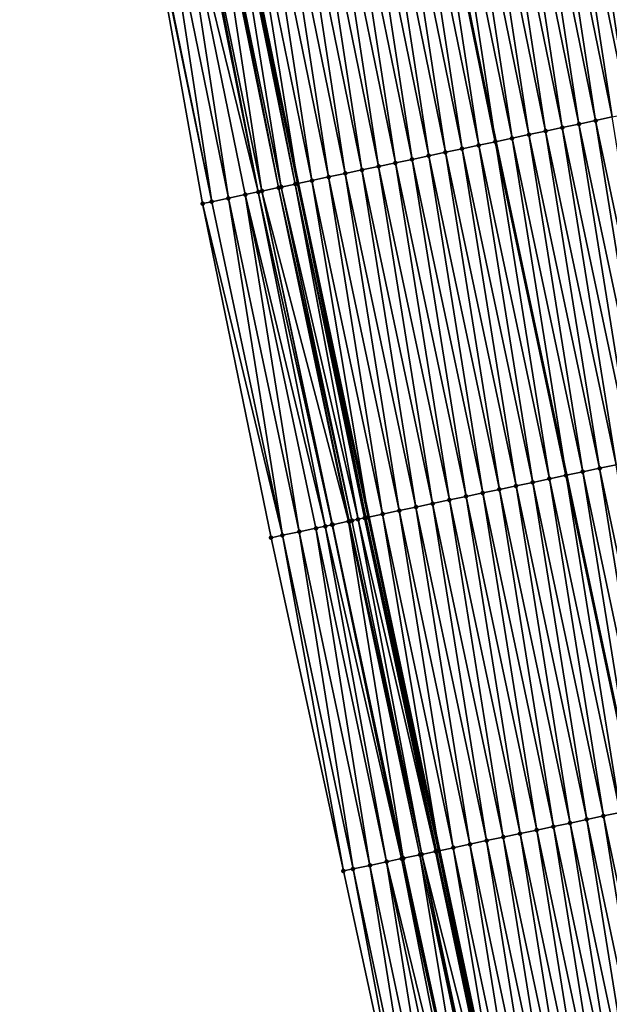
# Model space of a CAD drawing. Header units: feet. Extents: x 2010743 to 2022806, y 818705 to 837694.
# Tile 260 of 531: x 2011586 to 2011621, y 827091 to 827148. Entities that reach past the tile are written whole.
import ezdxf

# ---------------------------------------------------------------- set-up
doc = ezdxf.new("R2010")
doc.units = ezdxf.units.FT
doc.header["$MEASUREMENT"] = 0
for name, color, linetype, lineweight in [('EP_Travel Lane', 172, 'Continuous', 53), ('Road Shots', 141, 'Continuous', 100), ('STRIPING', 60, 'Continuous', 53)]:
    doc.layers.add(name, color=color, linetype=linetype, lineweight=lineweight)
doc.layers.add('I-77-MM17-21_NB-Surface-Border', color=7, linetype='Continuous')
doc.layers.add('I-77-MM17-21_NB-Surface-TIN', color=7, linetype='Continuous')

msp = doc.modelspace()

# ---------------------------------------------------------------- linework, layer by layer
at = {"layer": 'EP_Travel Lane'}
msp.add_polyline3d([(2011590.699, 827197.787, 308.857), (2011594.501, 827178.152, 308.927), (2011598.303, 827158.517, 309.03), (2011602.36, 827138.688, 309.163), (2011606.503, 827119.122, 309.254), (2011610.647, 827099.556, 309.327), (2011614.791, 827079.99, 309.429), (2011619.12, 827060.286, 309.511), (2011623.511, 827040.774, 309.605), (2011627.903, 827021.262, 309.704), (2011632.294, 827001.751, 309.817), (2011636.887, 826982.094, 309.949)], dxfattribs=at)
at = {"layer": 'I-77-MM17-21_NB-Surface-Border', "color": 3, "linetype": 'Continuous', "lineweight": -3}
msp.add_polyline3d([(2011631.301, 826980.758, 310.149), (2011627.126, 827000.589, 310.004), (2011622.495, 827020.046, 309.922), (2011617.872, 827039.506, 309.841), (2011613.579, 827059.04, 309.745), (2011609.284, 827078.825, 309.672), (2011605.03, 827098.367, 309.588), (2011600.798, 827117.914, 309.5), (2011596.779, 827137.507, 309.381), (2011593.201, 827157.53, 309.212), (2011589.723, 827177.227, 309.091), (2011586.054, 827196.888, 309.034)], dxfattribs=at)
at = {"layer": 'I-77-MM17-21_NB-Surface-TIN', "color": 128, "linetype": 'Continuous', "lineweight": -3}
for points in [[(2011623.732, 827143.211, 308.347), (2011620.736, 827162.858, 308.23), (2011619.754, 827162.668, 308.263)], [(2011620.797, 827142.59, 308.449), (2011617.79, 827162.288, 308.329), (2011616.809, 827162.098, 308.364)], [(2011621.776, 827142.797, 308.415), (2011618.772, 827162.478, 308.293), (2011617.79, 827162.288, 308.329)], [(2011620.797, 827142.59, 308.449), (2011621.776, 827142.797, 308.415), (2011617.79, 827162.288, 308.329)], [(2011622.754, 827143.004, 308.379), (2011619.754, 827162.668, 308.263), (2011618.772, 827162.478, 308.293)], [(2011621.776, 827142.797, 308.415), (2011622.754, 827143.004, 308.379), (2011618.772, 827162.478, 308.293)], [(2011622.754, 827143.004, 308.379), (2011623.732, 827143.211, 308.347), (2011619.754, 827162.668, 308.263)], [(2011617.862, 827141.968, 308.563), (2011614.845, 827161.718, 308.433), (2011613.863, 827161.528, 308.466)], [(2011618.841, 827142.175, 308.527), (2011615.827, 827161.908, 308.403), (2011614.845, 827161.718, 308.433)], [(2011617.862, 827141.968, 308.563), (2011618.841, 827142.175, 308.527), (2011614.845, 827161.718, 308.433)], [(2011619.819, 827142.382, 308.492), (2011616.809, 827162.098, 308.364), (2011615.827, 827161.908, 308.403)], [(2011618.841, 827142.175, 308.527), (2011619.819, 827142.382, 308.492), (2011615.827, 827161.908, 308.403)], [(2011619.819, 827142.382, 308.492), (2011620.797, 827142.59, 308.449), (2011616.809, 827162.098, 308.364)], [(2011614.927, 827141.347, 308.695), (2011611.9, 827161.148, 308.543), (2011610.918, 827160.958, 308.59)], [(2011615.906, 827141.554, 308.646), (2011612.882, 827161.338, 308.504), (2011611.9, 827161.148, 308.543)], [(2011614.927, 827141.347, 308.695), (2011615.906, 827141.554, 308.646), (2011611.9, 827161.148, 308.543)], [(2011616.884, 827141.761, 308.604), (2011613.863, 827161.528, 308.466), (2011612.882, 827161.338, 308.504)], [(2011615.906, 827141.554, 308.646), (2011616.884, 827141.761, 308.604), (2011612.882, 827161.338, 308.504)], [(2011616.884, 827141.761, 308.604), (2011617.862, 827141.968, 308.563), (2011613.863, 827161.528, 308.466)], [(2011611.992, 827140.726, 308.8), (2011608.954, 827160.578, 308.656), (2011607.973, 827160.388, 308.687)], [(2011612.971, 827140.933, 308.765), (2011609.936, 827160.768, 308.62), (2011608.954, 827160.578, 308.656)], [(2011611.992, 827140.726, 308.8), (2011612.971, 827140.933, 308.765), (2011608.954, 827160.578, 308.656)], [(2011610.918, 827160.958, 308.59), (2011609.936, 827160.768, 308.62), (2011613.949, 827141.14, 308.727)], [(2011612.971, 827140.933, 308.765), (2011613.949, 827141.14, 308.727), (2011609.936, 827160.768, 308.62)], [(2011614.927, 827141.347, 308.695), (2011610.918, 827160.958, 308.59), (2011613.949, 827141.14, 308.727)], [(2011608.079, 827139.898, 308.95), (2011605.027, 827159.818, 308.795), (2011604.045, 827159.628, 308.828)], [(2011609.057, 827140.105, 308.914), (2011606.009, 827160.008, 308.76), (2011605.027, 827159.818, 308.795)], [(2011608.079, 827139.898, 308.95), (2011609.057, 827140.105, 308.914), (2011605.027, 827159.818, 308.795)], [(2011610.036, 827140.312, 308.878), (2011606.991, 827160.198, 308.725), (2011606.009, 827160.008, 308.76)], [(2011609.057, 827140.105, 308.914), (2011610.036, 827140.312, 308.878), (2011606.009, 827160.008, 308.76)], [(2011611.014, 827140.519, 308.84), (2011607.973, 827160.388, 308.687), (2011606.991, 827160.198, 308.725)], [(2011610.036, 827140.312, 308.878), (2011611.014, 827140.519, 308.84), (2011606.991, 827160.198, 308.725)], [(2011611.014, 827140.519, 308.84), (2011611.992, 827140.726, 308.8), (2011607.973, 827160.388, 308.687)], [(2011605.144, 827139.277, 309.065), (2011602.082, 827159.248, 308.896), (2011601.1, 827159.058, 308.931)], [(2011606.122, 827139.484, 309.023), (2011603.064, 827159.438, 308.859), (2011602.082, 827159.248, 308.896)], [(2011605.144, 827139.277, 309.065), (2011606.122, 827139.484, 309.023), (2011602.082, 827159.248, 308.896)], [(2011607.101, 827139.691, 308.986), (2011604.045, 827159.628, 308.828), (2011603.064, 827159.438, 308.859)], [(2011606.122, 827139.484, 309.023), (2011607.101, 827139.691, 308.986), (2011603.064, 827159.438, 308.859)], [(2011607.101, 827139.691, 308.986), (2011608.079, 827139.898, 308.95), (2011604.045, 827159.628, 308.828)], [(2011599.137, 827158.678, 309.007), (2011598.303, 827158.517, 309.03), (2011602.36, 827138.688, 309.163)], [(2011603.187, 827138.863, 309.139), (2011600.118, 827158.868, 308.971), (2011599.137, 827158.678, 309.007)], [(2011603.187, 827138.863, 309.139), (2011599.137, 827158.678, 309.007), (2011602.36, 827138.688, 309.163)], [(2011604.166, 827139.07, 309.103), (2011601.1, 827159.058, 308.931), (2011600.118, 827158.868, 308.971)], [(2011603.187, 827138.863, 309.139), (2011604.166, 827139.07, 309.103), (2011600.118, 827158.868, 308.971)], [(2011604.166, 827139.07, 309.103), (2011605.144, 827139.277, 309.065), (2011601.1, 827159.058, 308.931)], [(2011600.045, 827138.198, 309.255), (2011596.058, 827158.082, 309.106), (2011595.209, 827157.918, 309.146)], [(2011600.045, 827138.198, 309.255), (2011596.191, 827158.108, 309.099), (2011596.058, 827158.082, 309.106)], [(2011600.252, 827138.242, 309.241), (2011597.173, 827158.298, 309.065), (2011596.191, 827158.108, 309.099)], [(2011600.045, 827138.198, 309.255), (2011600.252, 827138.242, 309.241), (2011596.191, 827158.108, 309.099)], [(2011601.231, 827138.449, 309.21), (2011597.323, 827158.327, 309.063), (2011597.173, 827158.298, 309.065)], [(2011600.252, 827138.242, 309.241), (2011601.231, 827138.449, 309.21), (2011597.173, 827158.298, 309.065)], [(2011601.392, 827138.483, 309.211), (2011598.155, 827158.488, 309.035), (2011597.323, 827158.327, 309.063)], [(2011601.231, 827138.449, 309.21), (2011601.392, 827138.483, 309.211), (2011597.323, 827158.327, 309.063)], [(2011602.209, 827138.656, 309.167), (2011598.303, 827158.517, 309.03), (2011598.155, 827158.488, 309.035)], [(2011601.392, 827138.483, 309.211), (2011602.209, 827138.656, 309.167), (2011598.155, 827158.488, 309.035)], [(2011602.209, 827138.656, 309.167), (2011602.36, 827138.688, 309.163), (2011598.303, 827158.517, 309.03)], [(2011597.317, 827137.62, 309.362), (2011593.246, 827157.538, 309.21), (2011593.201, 827157.53, 309.212)], [(2011597.317, 827137.62, 309.362), (2011593.201, 827157.53, 309.212), (2011596.779, 827137.507, 309.381)], [(2011597.317, 827137.62, 309.362), (2011594.228, 827157.728, 309.175), (2011593.246, 827157.538, 309.21)], [(2011598.296, 827137.827, 309.322), (2011595.209, 827157.918, 309.146), (2011594.228, 827157.728, 309.175)], [(2011597.317, 827137.62, 309.362), (2011598.296, 827137.827, 309.322), (2011594.228, 827157.728, 309.175)], [(2011598.296, 827137.827, 309.322), (2011599.274, 827138.035, 309.292), (2011595.209, 827157.918, 309.146)], [(2011599.274, 827138.035, 309.292), (2011600.045, 827138.198, 309.255), (2011595.209, 827157.918, 309.146)], [(2011623.963, 827122.817, 308.594), (2011620.797, 827142.59, 308.449), (2011619.819, 827142.382, 308.492)], [(2011621.028, 827122.196, 308.701), (2011617.862, 827141.968, 308.563), (2011616.884, 827141.761, 308.604)], [(2011622.006, 827122.403, 308.661), (2011618.841, 827142.175, 308.527), (2011617.862, 827141.968, 308.563)], [(2011621.028, 827122.196, 308.701), (2011622.006, 827122.403, 308.661), (2011617.862, 827141.968, 308.563)], [(2011622.985, 827122.61, 308.626), (2011619.819, 827142.382, 308.492), (2011618.841, 827142.175, 308.527)], [(2011622.006, 827122.403, 308.661), (2011622.985, 827122.61, 308.626), (2011618.841, 827142.175, 308.527)], [(2011622.985, 827122.61, 308.626), (2011623.963, 827122.817, 308.594), (2011619.819, 827142.382, 308.492)], [(2011614.927, 827141.347, 308.695), (2011613.949, 827141.14, 308.727), (2011618.093, 827121.575, 308.825)], [(2011619.071, 827121.782, 308.79), (2011615.906, 827141.554, 308.646), (2011614.927, 827141.347, 308.695)], [(2011619.071, 827121.782, 308.79), (2011614.927, 827141.347, 308.695), (2011618.093, 827121.575, 308.825)], [(2011620.05, 827121.989, 308.74), (2011616.884, 827141.761, 308.604), (2011615.906, 827141.554, 308.646)], [(2011619.071, 827121.782, 308.79), (2011620.05, 827121.989, 308.74), (2011615.906, 827141.554, 308.646)], [(2011620.05, 827121.989, 308.74), (2011621.028, 827122.196, 308.701), (2011616.884, 827141.761, 308.604)], [(2011616.136, 827121.16, 308.901), (2011612.971, 827140.933, 308.765), (2011611.992, 827140.726, 308.8)], [(2011617.115, 827121.367, 308.865), (2011613.949, 827141.14, 308.727), (2011612.971, 827140.933, 308.765)], [(2011616.136, 827121.16, 308.901), (2011617.115, 827121.367, 308.865), (2011612.971, 827140.933, 308.765)], [(2011617.115, 827121.367, 308.865), (2011618.093, 827121.575, 308.825), (2011613.949, 827141.14, 308.727)], [(2011613.201, 827120.539, 309.013), (2011610.036, 827140.312, 308.878), (2011609.057, 827140.105, 308.914)], [(2011614.18, 827120.746, 308.978), (2011611.014, 827140.519, 308.84), (2011610.036, 827140.312, 308.878)], [(2011613.201, 827120.539, 309.013), (2011614.18, 827120.746, 308.978), (2011610.036, 827140.312, 308.878)], [(2011615.158, 827120.953, 308.941), (2011611.992, 827140.726, 308.8), (2011611.014, 827140.519, 308.84)], [(2011614.18, 827120.746, 308.978), (2011615.158, 827120.953, 308.941), (2011611.014, 827140.519, 308.84)], [(2011615.158, 827120.953, 308.941), (2011616.136, 827121.16, 308.901), (2011611.992, 827140.726, 308.8)], [(2011610.266, 827119.918, 309.119), (2011607.101, 827139.691, 308.986), (2011606.122, 827139.484, 309.023)], [(2011611.245, 827120.125, 309.083), (2011608.079, 827139.898, 308.95), (2011607.101, 827139.691, 308.986)], [(2011610.266, 827119.918, 309.119), (2011611.245, 827120.125, 309.083), (2011607.101, 827139.691, 308.986)], [(2011612.223, 827120.332, 309.048), (2011609.057, 827140.105, 308.914), (2011608.079, 827139.898, 308.95)], [(2011611.245, 827120.125, 309.083), (2011612.223, 827120.332, 309.048), (2011608.079, 827139.898, 308.95)], [(2011612.223, 827120.332, 309.048), (2011613.201, 827120.539, 309.013), (2011609.057, 827140.105, 308.914)], [(2011607.331, 827119.297, 309.231), (2011604.166, 827139.07, 309.103), (2011603.187, 827138.863, 309.139)], [(2011608.31, 827119.504, 309.193), (2011605.144, 827139.277, 309.065), (2011604.166, 827139.07, 309.103)], [(2011607.331, 827119.297, 309.231), (2011608.31, 827119.504, 309.193), (2011604.166, 827139.07, 309.103)], [(2011609.288, 827119.711, 309.155), (2011606.122, 827139.484, 309.023), (2011605.144, 827139.277, 309.065)], [(2011608.31, 827119.504, 309.193), (2011609.288, 827119.711, 309.155), (2011605.144, 827139.277, 309.065)], [(2011609.288, 827119.711, 309.155), (2011610.266, 827119.918, 309.119), (2011606.122, 827139.484, 309.023)], [(2011605.342, 827118.876, 309.318), (2011601.231, 827138.449, 309.21), (2011600.252, 827138.242, 309.241)], [(2011605.532, 827118.916, 309.321), (2011601.392, 827138.483, 309.211), (2011601.231, 827138.449, 309.21)], [(2011605.342, 827118.876, 309.318), (2011605.375, 827118.883, 309.318), (2011601.231, 827138.449, 309.21)], [(2011605.375, 827118.883, 309.318), (2011605.532, 827118.916, 309.321), (2011601.231, 827138.449, 309.21)], [(2011605.898, 827118.994, 309.299), (2011602.209, 827138.656, 309.167), (2011601.392, 827138.483, 309.211)], [(2011605.532, 827118.916, 309.321), (2011605.898, 827118.994, 309.299), (2011601.392, 827138.483, 309.211)], [(2011606.353, 827119.09, 309.259), (2011602.36, 827138.688, 309.163), (2011602.209, 827138.656, 309.167)], [(2011605.898, 827118.994, 309.299), (2011606.273, 827119.073, 309.264), (2011602.209, 827138.656, 309.167)], [(2011606.273, 827119.073, 309.264), (2011606.353, 827119.09, 309.259), (2011602.209, 827138.656, 309.167)], [(2011603.187, 827138.863, 309.139), (2011602.36, 827138.688, 309.163), (2011606.503, 827119.122, 309.254)], [(2011606.353, 827119.09, 309.259), (2011606.503, 827119.122, 309.254), (2011602.36, 827138.688, 309.163)], [(2011607.331, 827119.297, 309.231), (2011603.187, 827138.863, 309.139), (2011606.503, 827119.122, 309.254)], [(2011602.44, 827118.262, 309.438), (2011599.274, 827138.035, 309.292), (2011598.296, 827137.827, 309.322)], [(2011603.969, 827118.585, 309.377), (2011600.045, 827138.198, 309.255), (2011599.274, 827138.035, 309.292)], [(2011602.44, 827118.262, 309.438), (2011603.418, 827118.469, 309.407), (2011599.274, 827138.035, 309.292)], [(2011603.418, 827118.469, 309.407), (2011603.969, 827118.585, 309.377), (2011599.274, 827138.035, 309.292)], [(2011604.371, 827118.67, 309.344), (2011600.252, 827138.242, 309.241), (2011600.045, 827138.198, 309.255)], [(2011603.969, 827118.585, 309.377), (2011604.371, 827118.67, 309.344), (2011600.045, 827138.198, 309.255)], [(2011604.371, 827118.67, 309.344), (2011604.396, 827118.676, 309.342), (2011600.252, 827138.242, 309.241)], [(2011604.396, 827118.676, 309.342), (2011605.342, 827118.876, 309.318), (2011600.252, 827138.242, 309.241)], [(2011601.461, 827118.055, 309.476), (2011597.317, 827137.62, 309.362), (2011596.779, 827137.507, 309.381)], [(2011601.461, 827118.055, 309.476), (2011596.779, 827137.507, 309.381), (2011600.798, 827117.914, 309.5)], [(2011601.461, 827118.055, 309.476), (2011598.296, 827137.827, 309.322), (2011597.317, 827137.62, 309.362)], [(2011601.461, 827118.055, 309.476), (2011602.44, 827118.262, 309.438), (2011598.296, 827137.827, 309.322)], [(2011619.071, 827121.782, 308.79), (2011618.093, 827121.575, 308.825), (2011622.237, 827102.009, 308.878)], [(2011623.215, 827102.216, 308.849), (2011620.05, 827121.989, 308.74), (2011619.071, 827121.782, 308.79)], [(2011623.215, 827102.216, 308.849), (2011619.071, 827121.782, 308.79), (2011622.237, 827102.009, 308.878)], [(2011624.194, 827102.423, 308.795), (2011621.028, 827122.196, 308.701), (2011620.05, 827121.989, 308.74)], [(2011623.215, 827102.216, 308.849), (2011624.194, 827102.423, 308.795), (2011620.05, 827121.989, 308.74)], [(2011619.302, 827101.388, 309.001), (2011616.136, 827121.16, 308.901), (2011615.158, 827120.953, 308.941)], [(2011620.28, 827101.595, 308.959), (2011617.115, 827121.367, 308.865), (2011616.136, 827121.16, 308.901)], [(2011619.302, 827101.388, 309.001), (2011620.28, 827101.595, 308.959), (2011616.136, 827121.16, 308.901)], [(2011621.259, 827101.802, 308.92), (2011618.093, 827121.575, 308.825), (2011617.115, 827121.367, 308.865)], [(2011620.28, 827101.595, 308.959), (2011621.259, 827101.802, 308.92), (2011617.115, 827121.367, 308.865)], [(2011621.259, 827101.802, 308.92), (2011622.237, 827102.009, 308.878), (2011618.093, 827121.575, 308.825)], [(2011617.345, 827100.973, 309.081), (2011614.18, 827120.746, 308.978), (2011613.201, 827120.539, 309.013)], [(2011618.324, 827101.18, 309.042), (2011615.158, 827120.953, 308.941), (2011614.18, 827120.746, 308.978)], [(2011617.345, 827100.973, 309.081), (2011618.324, 827101.18, 309.042), (2011614.18, 827120.746, 308.978)], [(2011618.324, 827101.18, 309.042), (2011619.302, 827101.388, 309.001), (2011615.158, 827120.953, 308.941)], [(2011614.41, 827100.352, 309.189), (2011611.245, 827120.125, 309.083), (2011610.266, 827119.918, 309.119)], [(2011615.389, 827100.559, 309.151), (2011612.223, 827120.332, 309.048), (2011611.245, 827120.125, 309.083)], [(2011614.41, 827100.352, 309.189), (2011615.389, 827100.559, 309.151), (2011611.245, 827120.125, 309.083)], [(2011616.367, 827100.766, 309.118), (2011613.201, 827120.539, 309.013), (2011612.223, 827120.332, 309.048)], [(2011615.389, 827100.559, 309.151), (2011616.367, 827100.766, 309.118), (2011612.223, 827120.332, 309.048)], [(2011616.367, 827100.766, 309.118), (2011617.345, 827100.973, 309.081), (2011613.201, 827120.539, 309.013)], [(2011611.475, 827099.731, 309.31), (2011608.31, 827119.504, 309.193), (2011607.331, 827119.297, 309.231)], [(2011612.454, 827099.938, 309.275), (2011609.288, 827119.711, 309.155), (2011608.31, 827119.504, 309.193)], [(2011611.475, 827099.731, 309.31), (2011612.454, 827099.938, 309.275), (2011608.31, 827119.504, 309.193)], [(2011613.432, 827100.145, 309.233), (2011610.266, 827119.918, 309.119), (2011609.288, 827119.711, 309.155)], [(2011612.454, 827099.938, 309.275), (2011613.432, 827100.145, 309.233), (2011609.288, 827119.711, 309.155)], [(2011613.432, 827100.145, 309.233), (2011614.41, 827100.352, 309.189), (2011610.266, 827119.918, 309.119)], [(2011608.54, 827099.11, 309.422), (2011605.342, 827118.876, 309.318), (2011604.396, 827118.676, 309.342)], [(2011609.519, 827099.317, 309.392), (2011605.375, 827118.883, 309.318), (2011605.342, 827118.876, 309.318)], [(2011608.54, 827099.11, 309.422), (2011609.519, 827099.317, 309.392), (2011605.342, 827118.876, 309.318)], [(2011609.624, 827099.339, 309.393), (2011605.532, 827118.916, 309.321), (2011605.375, 827118.883, 309.318)], [(2011609.519, 827099.317, 309.392), (2011609.624, 827099.339, 309.393), (2011605.375, 827118.883, 309.318)], [(2011609.624, 827099.339, 309.393), (2011605.898, 827118.994, 309.299), (2011605.532, 827118.916, 309.321)], [(2011610.441, 827099.512, 309.338), (2011606.273, 827119.073, 309.264), (2011605.898, 827118.994, 309.299)], [(2011609.624, 827099.339, 309.393), (2011610.441, 827099.512, 309.338), (2011605.898, 827118.994, 309.299)], [(2011610.441, 827099.512, 309.338), (2011606.353, 827119.09, 309.259), (2011606.273, 827119.073, 309.264)], [(2011610.614, 827099.549, 309.328), (2011606.503, 827119.122, 309.254), (2011606.353, 827119.09, 309.259)], [(2011610.441, 827099.512, 309.338), (2011610.497, 827099.524, 309.334), (2011606.353, 827119.09, 309.259)], [(2011610.497, 827099.524, 309.334), (2011610.614, 827099.549, 309.328), (2011606.353, 827119.09, 309.259)], [(2011607.331, 827119.297, 309.231), (2011606.503, 827119.122, 309.254), (2011610.647, 827099.556, 309.327)], [(2011610.614, 827099.549, 309.328), (2011610.647, 827099.556, 309.327), (2011606.503, 827119.122, 309.254)], [(2011611.475, 827099.731, 309.31), (2011607.331, 827119.297, 309.231), (2011610.647, 827099.556, 309.327)], [(2011605.605, 827098.489, 309.565), (2011602.44, 827118.262, 309.438), (2011601.461, 827118.055, 309.476)], [(2011606.584, 827098.696, 309.524), (2011603.418, 827118.469, 309.407), (2011602.44, 827118.262, 309.438)], [(2011605.605, 827098.489, 309.565), (2011606.584, 827098.696, 309.524), (2011602.44, 827118.262, 309.438)], [(2011607.562, 827098.903, 309.49), (2011603.969, 827118.585, 309.377), (2011603.418, 827118.469, 309.407)], [(2011606.584, 827098.696, 309.524), (2011607.562, 827098.903, 309.49), (2011603.418, 827118.469, 309.407)], [(2011608.445, 827099.09, 309.428), (2011604.371, 827118.67, 309.344), (2011603.969, 827118.585, 309.377)], [(2011607.562, 827098.903, 309.49), (2011608.445, 827099.09, 309.428), (2011603.969, 827118.585, 309.377)], [(2011608.54, 827099.11, 309.422), (2011604.396, 827118.676, 309.342), (2011604.371, 827118.67, 309.344)], [(2011608.445, 827099.09, 309.428), (2011608.54, 827099.11, 309.422), (2011604.371, 827118.67, 309.344)], [(2011605.03, 827098.367, 309.588), (2011601.461, 827118.055, 309.476), (2011600.798, 827117.914, 309.5)], [(2011605.605, 827098.489, 309.565), (2011601.461, 827118.055, 309.476), (2011605.03, 827098.367, 309.588)], [(2011623.446, 827081.822, 309.09), (2011620.28, 827101.595, 308.959), (2011619.302, 827101.388, 309.001)], [(2011624.424, 827082.029, 309.049), (2011621.259, 827101.802, 308.92), (2011620.28, 827101.595, 308.959)], [(2011623.446, 827081.822, 309.09), (2011624.424, 827082.029, 309.049), (2011620.28, 827101.595, 308.959)], [(2011620.511, 827081.201, 309.207), (2011617.345, 827100.973, 309.081), (2011616.367, 827100.766, 309.118)], [(2011621.489, 827081.408, 309.17), (2011618.324, 827101.18, 309.042), (2011617.345, 827100.973, 309.081)], [(2011620.511, 827081.201, 309.207), (2011621.489, 827081.408, 309.17), (2011617.345, 827100.973, 309.081)], [(2011622.468, 827081.615, 309.13), (2011619.302, 827101.388, 309.001), (2011618.324, 827101.18, 309.042)], [(2011621.489, 827081.408, 309.17), (2011622.468, 827081.615, 309.13), (2011618.324, 827101.18, 309.042)], [(2011622.468, 827081.615, 309.13), (2011623.446, 827081.822, 309.09), (2011619.302, 827101.388, 309.001)], [(2011617.576, 827080.58, 309.327), (2011614.41, 827100.352, 309.189), (2011613.432, 827100.145, 309.233)], [(2011618.554, 827080.787, 309.283), (2011615.389, 827100.559, 309.151), (2011614.41, 827100.352, 309.189)], [(2011617.576, 827080.58, 309.327), (2011618.554, 827080.787, 309.283), (2011614.41, 827100.352, 309.189)], [(2011619.533, 827080.994, 309.242), (2011616.367, 827100.766, 309.118), (2011615.389, 827100.559, 309.151)], [(2011618.554, 827080.787, 309.283), (2011619.533, 827080.994, 309.242), (2011615.389, 827100.559, 309.151)], [(2011619.533, 827080.994, 309.242), (2011620.511, 827081.201, 309.207), (2011616.367, 827100.766, 309.118)], [(2011615.619, 827080.165, 309.405), (2011612.454, 827099.938, 309.275), (2011611.475, 827099.731, 309.31)], [(2011616.598, 827080.373, 309.369), (2011613.432, 827100.145, 309.233), (2011612.454, 827099.938, 309.275)], [(2011615.619, 827080.165, 309.405), (2011616.598, 827080.373, 309.369), (2011612.454, 827099.938, 309.275)], [(2011616.598, 827080.373, 309.369), (2011617.576, 827080.58, 309.327), (2011613.432, 827100.145, 309.233)], [(2011612.751, 827079.558, 309.515), (2011609.519, 827099.317, 309.392), (2011608.54, 827099.11, 309.422)], [(2011613.663, 827079.751, 309.48), (2011609.624, 827099.339, 309.393), (2011609.519, 827099.317, 309.392)], [(2011612.751, 827079.558, 309.515), (2011613.663, 827079.751, 309.48), (2011609.519, 827099.317, 309.392)], [(2011614.531, 827079.935, 309.44), (2011610.441, 827099.512, 309.338), (2011609.624, 827099.339, 309.393)], [(2011613.663, 827079.751, 309.48), (2011613.778, 827079.776, 309.479), (2011609.624, 827099.339, 309.393)], [(2011613.778, 827079.776, 309.479), (2011614.531, 827079.935, 309.44), (2011609.624, 827099.339, 309.393)], [(2011614.641, 827079.958, 309.433), (2011610.497, 827099.524, 309.334), (2011610.441, 827099.512, 309.338)], [(2011614.531, 827079.935, 309.44), (2011614.641, 827079.958, 309.433), (2011610.441, 827099.512, 309.338)], [(2011614.641, 827079.958, 309.433), (2011610.614, 827099.549, 309.328), (2011610.497, 827099.524, 309.334)], [(2011610.614, 827099.549, 309.328), (2011614.791, 827079.99, 309.429), (2011610.647, 827099.556, 309.327)], [(2011614.641, 827079.958, 309.433), (2011614.791, 827079.99, 309.429), (2011610.614, 827099.549, 309.328)], [(2011611.475, 827099.731, 309.31), (2011610.647, 827099.556, 309.327), (2011614.791, 827079.99, 309.429)], [(2011615.619, 827080.165, 309.405), (2011611.475, 827099.731, 309.31), (2011614.791, 827079.99, 309.429)], [(2011609.749, 827078.923, 309.655), (2011606.584, 827098.696, 309.524), (2011605.605, 827098.489, 309.565)], [(2011610.728, 827079.13, 309.619), (2011607.562, 827098.903, 309.49), (2011606.584, 827098.696, 309.524)], [(2011609.749, 827078.923, 309.655), (2011610.728, 827079.13, 309.619), (2011606.584, 827098.696, 309.524)], [(2011612.304, 827079.464, 309.555), (2011608.445, 827099.09, 309.428), (2011607.562, 827098.903, 309.49)], [(2011610.728, 827079.13, 309.619), (2011611.706, 827079.337, 309.585), (2011607.562, 827098.903, 309.49)], [(2011611.706, 827079.337, 309.585), (2011612.304, 827079.464, 309.555), (2011607.562, 827098.903, 309.49)], [(2011612.684, 827079.544, 309.52), (2011608.54, 827099.11, 309.422), (2011608.445, 827099.09, 309.428)], [(2011612.304, 827079.464, 309.555), (2011612.684, 827079.544, 309.52), (2011608.445, 827099.09, 309.428)], [(2011612.684, 827079.544, 309.52), (2011612.751, 827079.558, 309.515), (2011608.54, 827099.11, 309.422)], [(2011609.284, 827078.825, 309.672), (2011605.605, 827098.489, 309.565), (2011605.03, 827098.367, 309.588)], [(2011609.749, 827078.923, 309.655), (2011605.605, 827098.489, 309.565), (2011609.284, 827078.825, 309.672)]]:
    msp.add_3dface(points, dxfattribs=at)
at = {"layer": 'Road Shots', "lineweight": 100}
for p in [(2011617.862, 827141.968, 308.563), (2011618.841, 827142.175, 308.527), (2011619.819, 827142.382, 308.492), (2011614.927, 827141.347, 308.695), (2011615.906, 827141.554, 308.646), (2011616.884, 827141.761, 308.604), (2011612.971, 827140.933, 308.765), (2011613.949, 827141.14, 308.727), (2011610.036, 827140.312, 308.878), (2011611.014, 827140.519, 308.84), (2011611.992, 827140.726, 308.8), (2011607.101, 827139.691, 308.986), (2011608.079, 827139.898, 308.95), (2011609.057, 827140.105, 308.914), (2011604.166, 827139.07, 309.103), (2011605.144, 827139.277, 309.065), (2011606.122, 827139.484, 309.023), (2011601.231, 827138.449, 309.21), (2011601.392, 827138.483, 309.211), (2011602.209, 827138.656, 309.167), (2011603.187, 827138.863, 309.139), (2011599.274, 827138.035, 309.292), (2011600.045, 827138.198, 309.255), (2011600.252, 827138.242, 309.241), (2011596.779, 827137.507, 309.381), (2011597.317, 827137.62, 309.362), (2011598.296, 827137.827, 309.322), (2011619.071, 827121.782, 308.79), (2011620.05, 827121.989, 308.74), (2011616.136, 827121.16, 308.901), (2011617.115, 827121.367, 308.865), (2011618.093, 827121.575, 308.825), (2011614.18, 827120.746, 308.978), (2011615.158, 827120.953, 308.941), (2011611.245, 827120.125, 309.083), (2011612.223, 827120.332, 309.048), (2011613.201, 827120.539, 309.013), (2011608.31, 827119.504, 309.193), (2011609.288, 827119.711, 309.155), (2011610.266, 827119.918, 309.119), (2011605.342, 827118.876, 309.318), (2011605.375, 827118.883, 309.318), (2011605.532, 827118.916, 309.321), (2011605.898, 827118.994, 309.299), (2011606.273, 827119.073, 309.264), (2011606.353, 827119.09, 309.259), (2011607.331, 827119.297, 309.231), (2011602.44, 827118.262, 309.438), (2011603.418, 827118.469, 309.407), (2011603.969, 827118.585, 309.377), (2011604.371, 827118.67, 309.344), (2011604.396, 827118.676, 309.342), (2011600.798, 827117.914, 309.5), (2011601.461, 827118.055, 309.476), (2011620.28, 827101.595, 308.959), (2011617.345, 827100.973, 309.081), (2011618.324, 827101.18, 309.042), (2011619.302, 827101.388, 309.001), (2011614.41, 827100.352, 309.189), (2011615.389, 827100.559, 309.151), (2011616.367, 827100.766, 309.118), (2011612.454, 827099.938, 309.275), (2011613.432, 827100.145, 309.233), (2011609.519, 827099.317, 309.392), (2011609.624, 827099.339, 309.393), (2011610.441, 827099.512, 309.338), (2011610.497, 827099.524, 309.334), (2011610.614, 827099.549, 309.328), (2011611.475, 827099.731, 309.31), (2011606.584, 827098.696, 309.524), (2011607.562, 827098.903, 309.49), (2011608.445, 827099.09, 309.428), (2011608.54, 827099.11, 309.422), (2011605.03, 827098.367, 309.588), (2011605.605, 827098.489, 309.565)]:
    msp.add_point(p, dxfattribs=at)
at = {"layer": 'STRIPING'}
msp.add_polyline3d([(2011602.332, 827200.038, 308.432), (2011606.134, 827180.403, 308.52), (2011609.936, 827160.768, 308.62), (2011613.949, 827141.14, 308.727), (2011618.093, 827121.575, 308.825), (2011622.237, 827102.009, 308.878), (2011626.381, 827082.443, 308.968), (2011630.68, 827062.885, 309.053), (2011635.072, 827043.373, 309.139), (2011639.463, 827023.862, 309.242), (2011643.854, 827004.35, 309.361), (2011648.412, 826984.849, 309.486)], dxfattribs=at)

doc.saveas('drawing.dxf')
